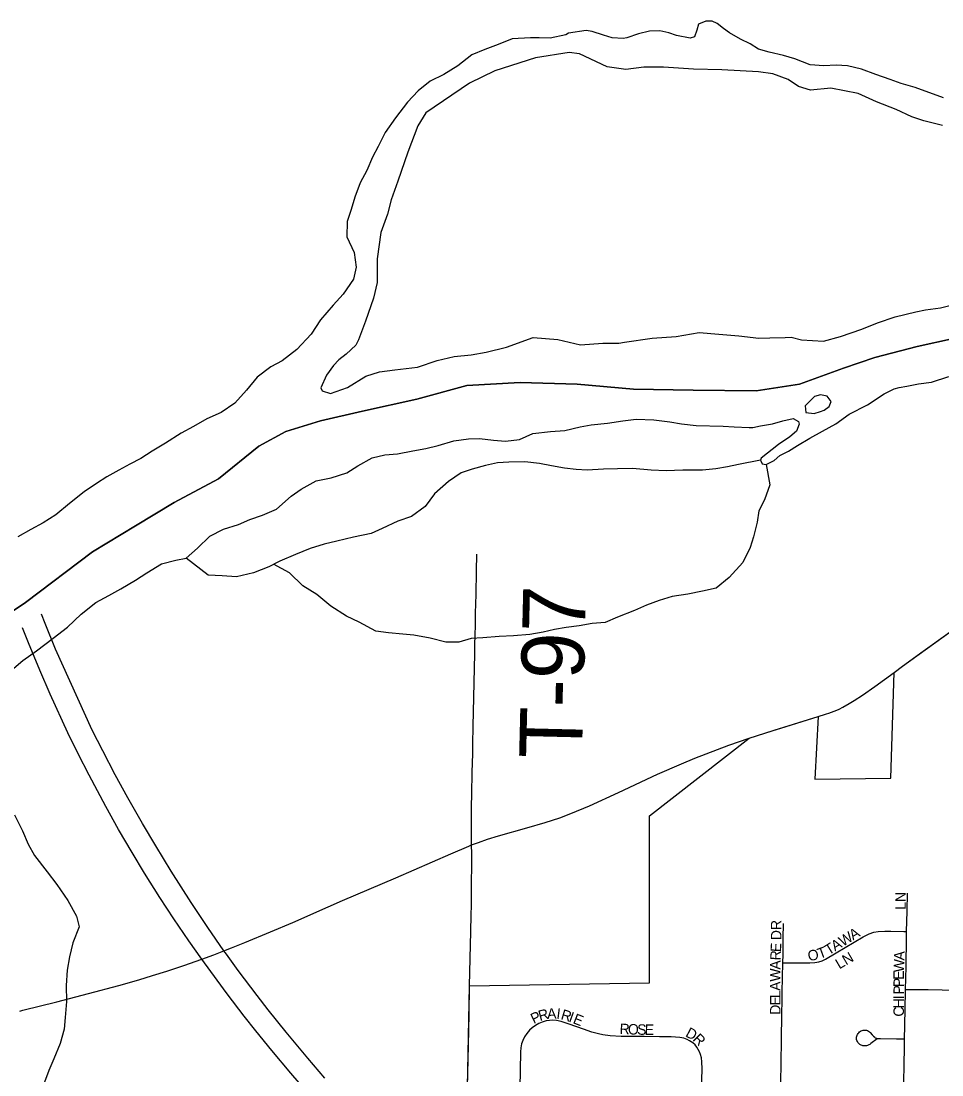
# Model space of a CAD drawing. Extents: x 1443599 to 1910620, y 1028088 to 1361369.
# Drawn here: x 1644492 to 1648890, y 1291584 to 1296618 of the extents above; entities that cross this region are included whole.
import ezdxf

# ---------------------------------------------------------------- set-up
doc = ezdxf.new("R2010")
doc.units = 0
for name, color, linetype in [('GM_X_Adjacent_County', 7, 'Continuous'), ('GM_X_City_Street', 7, 'Continuous'), ('GM_X_City_Street_Text', 7, 'Continuous'), ('GM_X_Corporation', 7, 'Continuous'), ('GM_X_County', 7, 'Continuous'), ('GM_X_Interstate_Route', 7, 'Continuous'), ('GM_X_Major_River', 7, 'Continuous'), ('GM_X_Minor_River', 7, 'Continuous'), ('GM_X_State_Route', 7, 'Continuous'), ('GM_X_Township', 7, 'Continuous'), ('GM_X_Township_Road', 7, 'Continuous'), ('GM_X_Township_Road_Text', 7, 'Continuous')]:
    doc.layers.add(name, color=color, linetype=linetype)

msp = doc.modelspace()

# ---------------------------------------------------------------- linework, layer by layer
at = {"layer": 'GM_X_Adjacent_County'}
msp.add_lwpolyline([(1648945.7, 1295102), (1648771.3, 1295063.8), (1648568.7, 1295011.9), (1648420.1, 1294959.4), (1648209.3, 1294883.5), (1648002.9, 1294851.7), (1647701, 1294855.1), (1647417, 1294860.3), (1647147.3, 1294883.4), (1646875.5, 1294892.5), (1646621.3, 1294877.3), (1646382.6, 1294811.8), (1646121.9, 1294754.5), (1645921.4, 1294708.6), (1645756.9, 1294658.3), (1645628.1, 1294587.5), (1645434.3, 1294431.1), (1645223, 1294319.1), (1645037.8, 1294206.8), (1644832.4, 1294082.7), (1644513.2, 1293840.9), (1644185.2, 1293622.4)], dxfattribs=at)
at = {"layer": 'GM_X_City_Street'}
for points in [[(1648721.2, 1292270), (1648723.6, 1292366.3), (1648725.5, 1292452.3)], [(1648130, 1292120.2), (1648130.7, 1292160.3), (1648131.6, 1292235.7), (1648132.7, 1292307.9)], [(1648130, 1292120.2), (1648150.1, 1292120.1), (1648217, 1292119.4), (1648258.7, 1292120.1), (1648282.1, 1292121.5), (1648302.1, 1292124.9), (1648318.4, 1292130.1), (1648333.7, 1292137.2), (1648384.8, 1292167.6), (1648514, 1292244.5), (1648542.7, 1292258.5), (1648563.7, 1292265.5), (1648584.7, 1292269.4), (1648616.6, 1292271.3), (1648645.3, 1292270.7), (1648708.3, 1292270.1), (1648721.2, 1292270)], [(1648715.6, 1291992.1), (1648718.7, 1292101.2), (1648720.5, 1292238.9), (1648721.2, 1292270)], [(1648117.2, 1291338.2), (1648117.9, 1291424.6), (1648119.7, 1291543.9), (1648123.7, 1291747.2), (1648124.1, 1291789.8), (1648125.1, 1291835.7), (1648127.4, 1291980), (1648130, 1292120.2)], [(1648711.4, 1291756.9), (1648712.7, 1291819), (1648715.5, 1291986.5), (1648715.6, 1291992.1)], [(1648715.6, 1291992.1), (1648750.9, 1291992), (1648823.2, 1291991.8), (1648957.7, 1291989.5), (1649079.1, 1291988), (1649103.2, 1291987.8)], [(1647742, 1291509.2), (1647744.1, 1291614.2), (1647743.2, 1291647), (1647740.7, 1291666.6), (1647737.2, 1291682.6), (1647732.6, 1291694.9), (1647726.1, 1291706.3), (1647719.3, 1291716.7), (1647710.5, 1291727.7), (1647699.5, 1291738), (1647684.7, 1291748), (1647673.2, 1291754.3), (1647657.6, 1291759.5), (1647638.3, 1291763.5), (1647596.2, 1291765.8), (1647541.3, 1291766.5), (1647467.2, 1291767.2), (1647358.1, 1291768.6), (1647304.6, 1291771.5), (1647270.1, 1291776.6), (1647248.9, 1291780.3), (1647218.1, 1291789), (1647177.8, 1291802.9), (1647109.6, 1291827.1), (1647070.8, 1291840.1), (1647048.2, 1291844.5), (1647031.9, 1291845.9), (1647015.5, 1291845.1), (1646999.4, 1291842.3), (1646980.5, 1291836.8), (1646965.3, 1291830.5), (1646948.1, 1291820.9), (1646932.2, 1291809.3), (1646920.3, 1291798), (1646907.6, 1291782.9), (1646896.8, 1291766.4), (1646888.1, 1291748.8), (1646882.6, 1291733.4), (1646878.2, 1291714.2), (1646876.3, 1291694.6), (1646873.2, 1291521.1)], [(1648580.1, 1291756.6), (1648550.6, 1291733.9), (1648545.4, 1291730.3), (1648540.4, 1291727.4), (1648534.1, 1291724.8), (1648528.7, 1291723.2), (1648521.9, 1291722.6), (1648512.2, 1291723.6), (1648508.1, 1291724.7), (1648503.3, 1291726.6), (1648498.4, 1291729.7), (1648494.9, 1291732.5), (1648491.8, 1291735.4), (1648488.3, 1291739.7), (1648485.8, 1291743.8), (1648483.8, 1291748.4), (1648482.4, 1291753.2), (1648482, 1291757.9), (1648482.3, 1291764.4), (1648483.2, 1291769.4), (1648485, 1291773.9), (1648486.9, 1291777.7), (1648489.7, 1291782.4), (1648492.3, 1291786.1), (1648496.4, 1291789.6), (1648500.2, 1291792.6), (1648504.5, 1291795.1), (1648509.3, 1291797.1), (1648513.7, 1291798.3), (1648520.2, 1291798.9), (1648525, 1291798.6), (1648529.8, 1291797.4), (1648534.9, 1291795.8), (1648538.8, 1291793.6), (1648543, 1291790.8), (1648546.7, 1291787.8), (1648557.1, 1291775.7), (1648562.3, 1291770), (1648568.6, 1291764.2), (1648571.2, 1291762.1), (1648574.7, 1291760.6), (1648577.6, 1291759.7), (1648580.9, 1291758.9), (1648588.4, 1291757.9), (1648597.1, 1291758), (1648672.3, 1291757.3), (1648711.4, 1291756.9)], [(1648627.4, 1291237.2), (1648643.1, 1291260.3), (1648685.4, 1291322.6), (1648692.9, 1291336.6), (1648698.3, 1291351.3), (1648702.5, 1291369.8), (1648704.7, 1291392.1), (1648706.2, 1291435.1), (1648708.1, 1291549.9), (1648709.3, 1291632.8), (1648710.5, 1291717.2), (1648711.4, 1291756.9)]]:
    msp.add_lwpolyline(points, dxfattribs=at)
at = {"layer": 'GM_X_Corporation'}
for points in [[(1648945.7, 1295102), (1648771.3, 1295063.8), (1648568.7, 1295011.9), (1648420.1, 1294959.4), (1648209.3, 1294883.5), (1648002.9, 1294851.7), (1647701, 1294855.1), (1647417, 1294860.3), (1647147.3, 1294883.4), (1646875.5, 1294892.5), (1646621.3, 1294877.3), (1646382.6, 1294811.8), (1646121.9, 1294754.5), (1645921.4, 1294708.6), (1645756.9, 1294658.3), (1645628.1, 1294587.5), (1645434.3, 1294431.1), (1645223, 1294319.1), (1645037.8, 1294206.8), (1644832.4, 1294082.7), (1644503.5, 1293833.6), (1644170.8, 1293613.1)], [(1646624.3, 1291525.8), (1646633.9, 1292010.2), (1647493.7, 1292023.8), (1647493.7, 1292822), (1647969.3, 1293192.4), (1648078.7, 1293227.6), (1648145.7, 1293248.5), (1648298.6, 1293295.9), (1648282.1, 1292996.8), (1648645.3, 1293002.2), (1648661.3, 1293507), (1648700.6, 1293536.7), (1648889.6, 1293672.1), (1649057.2, 1293793.6)]]:
    msp.add_lwpolyline(points, dxfattribs=at)
at = {"layer": 'GM_X_County'}
msp.add_lwpolyline([(1644185.2, 1293622.4), (1644513.2, 1293840.9), (1644832.4, 1294082.7), (1645037.8, 1294206.8), (1645223, 1294319.1), (1645434.3, 1294431.1), (1645628.1, 1294587.5), (1645756.9, 1294658.3), (1645921.4, 1294708.6), (1646121.9, 1294754.5), (1646382.6, 1294811.8), (1646621.3, 1294877.3), (1646875.5, 1294892.5), (1647147.3, 1294883.4), (1647417, 1294860.3), (1647701, 1294855.1), (1648002.9, 1294851.7), (1648209.3, 1294883.5), (1648420.1, 1294959.4), (1648568.7, 1295011.9), (1648771.3, 1295063.8), (1648945.7, 1295102)], dxfattribs=at)
at = {"layer": 'GM_X_Interstate_Route'}
for points in [[(1645472.5, 1292160.8), (1645460.7, 1292177.3), (1645384.2, 1292287.9), (1645304.5, 1292408.5), (1645209, 1292558.1), (1645134.8, 1292678.3), (1645071.2, 1292785.7), (1645001.1, 1292908.4), (1644941.4, 1293018.1), (1644882.2, 1293131.7), (1644831.8, 1293231.4), (1644656.6, 1293618.5), (1644606.8, 1293740.2), (1644589.2, 1293785.3), (1644589, 1293785.8)], [(1645870.1, 1291489.4), (1645779.6, 1291593.3), (1645688.9, 1291701.3), (1645612.4, 1291795.5), (1645557.8, 1291865.2), (1645476.7, 1291972.4), (1645367.6, 1292120.3), (1645355, 1292137.9), (1645293.3, 1292224.4), (1645221.1, 1292330), (1645154.6, 1292431.5), (1645081.2, 1292548), (1645021.7, 1292646.3), (1644957.5, 1292756.9), (1644897.1, 1292865.9), (1644817.1, 1293016.6), (1644764.5, 1293118.6), (1644715.8, 1293218.9), (1644630.9, 1293403.7), (1644581, 1293517.9), (1644526.7, 1293648.1), (1644498.4, 1293719.6), (1644498, 1293720.6)], [(1645942.3, 1291569.6), (1645860.7, 1291664.1), (1645757.9, 1291788), (1645671.6, 1291895.8), (1645619.1, 1291963.1), (1645528.1, 1292083.8), (1645472.5, 1292160.8)]]:
    msp.add_lwpolyline(points, dxfattribs=at)
at = {"layer": 'GM_X_Major_River'}
for p, q in [((1647271, 1295079.1), (1647347.2, 1295080.2)), ((1648309.9, 1294752.5), (1648328, 1294760.1))]:
    msp.add_line(p, q, dxfattribs=at)
for points in [[(1648013.5, 1296483.5), (1647973.1, 1296508.9), (1647927.7, 1296532.1), (1647874.4, 1296561.3), (1647846.9, 1296582), (1647815.6, 1296606.8), (1647791.8, 1296617.4), (1647761.9, 1296618.1), (1647727.6, 1296602.8), (1647719, 1296574.9), (1647708.3, 1296543), (1647686.8, 1296536), (1647622.6, 1296549), (1647584.9, 1296561.9), (1647543.2, 1296570.9), (1647493.3, 1296570), (1647441.1, 1296557.1), (1647384.8, 1296538.3), (1647366.7, 1296534.7), (1647314.9, 1296537.9), (1647273.2, 1296550.9), (1647219.7, 1296568.2), (1647189.9, 1296572.8), (1647105.7, 1296560.7), (1647093.6, 1296553), (1647019.3, 1296536.6), (1646965.4, 1296537.8), (1646925.5, 1296538.7)], [(1646925.5, 1296538.7), (1646837.5, 1296532.7), (1646771.1, 1296506.1), (1646706.6, 1296481.5), (1646644.2, 1296456.9), (1646577.1, 1296404.2), (1646510.3, 1296363.6), (1646445.7, 1296331), (1646388.8, 1296284.1), (1646337.7, 1296231.1), (1646280.1, 1296156.2), (1646230.8, 1296086.6), (1646197.2, 1296019.7), (1646170.1, 1295968.2), (1646142.7, 1295904.6), (1646111.4, 1295845.1), (1646085.9, 1295777.5), (1646068.6, 1295717.7), (1646049.4, 1295661.1), (1646048.4, 1295587.6), (1646082, 1295512.8), (1646092.4, 1295442.4), (1646079.1, 1295384.5), (1646029.6, 1295313.4), (1645982.5, 1295260.4), (1645921.1, 1295191.6), (1645877.6, 1295122.3), (1645808.1, 1295049.7), (1645739, 1294995.1), (1645684.4, 1294966.2), (1645619.5, 1294917.6), (1645568.1, 1294854.6), (1645512.9, 1294793.6), (1645448, 1294749), (1645379.4, 1294718.4), (1645314.7, 1294681.8), (1645256.1, 1294649), (1645181.2, 1294602.6), (1645118.4, 1294563.9), (1645063.7, 1294529), (1645011.2, 1294502.1), (1644958.6, 1294473.2), (1644902, 1294440.4), (1644851.4, 1294409.5), (1644792.6, 1294368.7), (1644723.5, 1294314.1), (1644658.4, 1294259.4), (1644597.6, 1294220.7), (1644539, 1294189.9), (1644476.3, 1294155.2)], [(1648897.8, 1296251.3), (1648761.1, 1296300.5), (1648695.7, 1296320.1), (1648642.2, 1296339.3), (1648574.8, 1296362.9), (1648505.5, 1296388.6), (1648438, 1296404.1), (1648384.1, 1296407.3), (1648326.2, 1296404.6), (1648260.7, 1296408.6), (1648187.2, 1296437.9), (1648133.6, 1296453.1), (1648064, 1296468.8), (1648013.5, 1296483.5)], [(1648892.8, 1296119), (1648803.5, 1296141.1), (1648746, 1296160.4), (1648670.9, 1296196.2), (1648577.9, 1296232.5), (1648488.9, 1296272.6), (1648359.7, 1296297.6), (1648261.7, 1296287.8), (1648204.2, 1296305.1), (1648155, 1296338.3), (1648081.7, 1296366.1), (1648014.1, 1296375.6), (1647838.6, 1296385.6), (1647702.9, 1296388.7), (1647559.3, 1296398), (1647465.5, 1296398.1), (1647379.4, 1296386), (1647290.5, 1296398.9), (1647158.2, 1296462.1), (1647109.7, 1296468.4), (1646949.3, 1296441.9), (1646754.3, 1296380.1), (1646633.2, 1296320.7), (1646424.3, 1296179), (1646387, 1296117.7), (1646338.3, 1295992.4), (1646291.3, 1295853.1), (1646259.3, 1295763.5), (1646241.8, 1295695.7), (1646209.9, 1295608.2), (1646193.1, 1295482.2)], [(1646193.1, 1295482.2), (1646192.6, 1295369.9), (1646175, 1295294.1), (1646136.6, 1295184.6), (1646102.6, 1295095.2), (1646090.1, 1295069.4), (1646045.2, 1295026.3), (1646008.7, 1295000.6), (1645984.1, 1294973.5), (1645951.1, 1294926.1), (1645923.8, 1294866.5), (1645929.5, 1294852.4), (1645969.1, 1294839.4), (1646051.6, 1294867.7), (1646138.7, 1294921.8), (1646204.3, 1294943.2), (1646277.1, 1294952.8), (1646385.2, 1294964.4), (1646479.8, 1294996.3), (1646560.1, 1295016.6), (1646641.3, 1295023.9), (1646712.3, 1295037.2), (1646810.7, 1295061), (1646937.5, 1295106.3), (1647055.1, 1295097.6), (1647164.3, 1295071.1), (1647271, 1295079.1)], [(1647347.2, 1295080.2), (1647374.2, 1295084.3), (1647506.4, 1295103.4), (1647620.4, 1295110.8), (1647730.7, 1295130.4), (1647824.3, 1295122.3), (1647920, 1295114.1), (1648015.6, 1295103.9), (1648067.5, 1295104.7), (1648141.5, 1295107), (1648169.4, 1295108.4), (1648219.1, 1295095.2), (1648324.7, 1295088.8), (1648405.1, 1295111.1), (1648507.7, 1295146.9), (1648582.3, 1295177.3), (1648666.8, 1295205.4), (1648765.1, 1295229.3), (1648811.3, 1295238.3), (1648883.4, 1295248.7), (1648983.8, 1295274.5)], [(1648722, 1294874.8), (1648778.1, 1294885.4), (1648840.2, 1294894), (1648922.7, 1294920)], [(1647986.9, 1294677.2), (1648022.8, 1294685.3), (1648080.9, 1294693.9), (1648129.2, 1294708.8), (1648179.3, 1294719.6), (1648204.9, 1294704.9), (1648208.6, 1294692.8), (1648195.8, 1294659), (1648163.2, 1294631.7), (1648108.4, 1294595), (1648027.1, 1294530.8), (1648022.8, 1294520.9), (1648030.4, 1294502.6), (1648050.3, 1294500.1), (1648088.6, 1294519.2), (1648115.2, 1294542.7), (1648157.6, 1294563.7), (1648200.2, 1294590.7), (1648258.9, 1294625.4), (1648319.6, 1294660), (1648382.3, 1294694.6), (1648447.3, 1294741.1), (1648534.2, 1294785.1), (1648613.3, 1294837.3), (1648661.8, 1294862.2), (1648685.7, 1294868), (1648722, 1294874.8)], [(1648328, 1294760.1), (1648350.4, 1294777.6), (1648360.9, 1294801.4), (1648341.6, 1294825.9), (1648309.8, 1294832.7), (1648281.7, 1294825.4), (1648236.7, 1294780.4), (1648239.9, 1294748.2), (1648279.7, 1294743.2), (1648309.9, 1294752.5)], [(1646682, 1294623.8), (1646747.7, 1294616.2), (1646805.4, 1294610.8), (1646871.5, 1294619.2), (1646936.1, 1294647.7), (1647020.1, 1294657.7), (1647088.1, 1294662), (1647162.4, 1294680.2), (1647214.5, 1294689), (1647292.6, 1294697.1), (1647365.9, 1294708.9), (1647428.7, 1294715.9), (1647514.5, 1294713.8), (1647590.1, 1294703.9), (1647645.8, 1294694.5), (1647715.5, 1294686.8), (1647845.1, 1294683.6), (1647896.9, 1294680.4), (1647968.7, 1294676.6), (1647986.9, 1294677.2)], [(1644445.7, 1293517.3), (1644500.7, 1293564.1), (1644565.7, 1293610.6), (1644645, 1293670.9), (1644714.1, 1293723.3), (1644779.5, 1293785.9), (1644848.7, 1293840.3), (1644911.4, 1293874.9), (1644968, 1293905.6), (1645038.9, 1293948), (1645091.7, 1293982.8), (1645162.6, 1294025.2), (1645230.9, 1294043.6), (1645281, 1294052.4), (1645334.1, 1294101.2), (1645393.3, 1294157.9), (1645458, 1294190.4), (1645530.4, 1294212.8), (1645584.9, 1294237.5), (1645645.2, 1294258.1), (1645711.8, 1294286.5), (1645781.2, 1294349), (1645829.8, 1294381.7), (1645900.7, 1294422.3), (1645972.9, 1294436.6), (1646047.3, 1294460.8), (1646100, 1294493.6), (1646168.8, 1294532.1), (1646229, 1294546.6), (1646289, 1294551.2), (1646363.2, 1294565.4), (1646425.4, 1294575.9), (1646483.6, 1294590.6), (1646558, 1294612.8), (1646628.1, 1294623.1), (1646682, 1294623.8)]]:
    msp.add_lwpolyline(points, dxfattribs=at)
at = {"layer": 'GM_X_Minor_River'}
for points in [[(1648022.8, 1294520.9), (1647917.9, 1294499.4), (1647865.8, 1294488.3), (1647809.8, 1294479.3), (1647745.8, 1294472.5), (1647652, 1294472.2), (1647572.1, 1294469.7), (1647500.3, 1294473.1), (1647412.7, 1294480.7), (1647340.8, 1294480.1), (1647272.9, 1294477.3), (1647195, 1294472.8), (1647143.2, 1294475.7), (1647087.5, 1294482.8), (1647025.8, 1294494), (1646968.2, 1294505.1), (1646898.4, 1294512.4), (1646820.6, 1294511.8), (1646766.7, 1294508.8), (1646710.6, 1294495.8), (1646646.3, 1294477), (1646594.2, 1294459.9), (1646533.5, 1294418.9), (1646466.6, 1294360), (1646421.5, 1294298.7), (1646356.8, 1294251.8), (1646290.5, 1294229), (1646216, 1294194.3), (1646163.7, 1294171.2), (1646079.6, 1294152.7), (1645999.4, 1294134.2), (1645939.3, 1294119.3), (1645873, 1294098.4), (1645802.6, 1294069.7), (1645728.2, 1294039), (1645675.8, 1294011.9), (1645601.5, 1293983.2), (1645521.3, 1293962.7), (1645451.5, 1293968), (1645385.7, 1293971.2), (1645281, 1294052.4)], [(1648050.3, 1294500.1), (1648067.7, 1294402.3), (1648042.5, 1294330.6), (1648015.6, 1294279), (1648006.6, 1294225.1), (1647989.3, 1294155.2), (1647974.4, 1294103.4), (1647939.1, 1294031.8), (1647873.9, 1293960.9), (1647811.1, 1293909.9), (1647747, 1293895.1), (1647676.8, 1293880.3), (1647600.8, 1293869.7), (1647538.6, 1293850.8), (1647478.3, 1293827.9), (1647422, 1293802.9), (1647339.6, 1293770.4), (1647281.2, 1293745.4), (1647219.3, 1293740.5), (1647157.2, 1293729.7), (1647095.2, 1293720.8), (1647039.1, 1293711.8), (1646985, 1293698.8), (1646921, 1293687.9), (1646843, 1293681.4), (1646775.1, 1293678.6), (1646697.2, 1293672.1), (1646641.2, 1293669.1), (1646583, 1293652.1), (1646521.2, 1293651.3), (1646445.7, 1293670.8), (1646368.1, 1293684.2), (1646314.3, 1293689.2), (1646246.6, 1293696.5), (1646186.9, 1293703.7), (1646105.9, 1293747.3), (1646046.6, 1293776.4), (1645971.6, 1293823.9), (1645904.8, 1293879.3), (1645837.8, 1293920.7), (1645773.1, 1293982), (1645698.1, 1294023.4)], [(1644460.9, 1292827.1), (1644499, 1292750), (1644525.4, 1292687.1), (1644556, 1292632.2), (1644616, 1292554.6), (1644662.4, 1292493.3), (1644714.5, 1292417.8), (1644756.5, 1292342.6), (1644769.3, 1292292.1), (1644739.5, 1292214.7), (1644723.9, 1292148.9), (1644712.4, 1292085), (1644706.6, 1292010.9), (1644708.7, 1291934.7), (1644702.9, 1291858.6), (1644697.5, 1291802.6), (1644677.9, 1291734.9), (1644648.2, 1291661.4), (1644624.9, 1291605.8), (1644599.3, 1291536.3)]]:
    msp.add_lwpolyline(points, dxfattribs=at)
at = {"layer": 'GM_X_State_Route'}
for points in [[(1648788.8, 1293599.8), (1649058, 1293792.9), (1649083.8, 1293811.4), (1649170.8, 1293873.8), (1649251.5, 1293931.4), (1649316.6, 1293974.5)], [(1648661.3, 1293507), (1648700.6, 1293536.7), (1648735.8, 1293561.8), (1648788.8, 1293599.8)], [(1648353.8, 1293314), (1648357.8, 1293315.3), (1648380.4, 1293323.9), (1648399.3, 1293332), (1648416.5, 1293340.6), (1648447.2, 1293357.8), (1648471.2, 1293373.1), (1648509.9, 1293398.4), (1648569, 1293440.3), (1648661.3, 1293507)], [(1647969.3, 1293192.4), (1648088.2, 1293230.7), (1648298.6, 1293295.9), (1648334.4, 1293307.4), (1648353.8, 1293314)], [(1646643.8, 1292682.8), (1646675.7, 1292695.1), (1646718.8, 1292710.1), (1646771.5, 1292725.8), (1646907.6, 1292764.6), (1646994.8, 1292789.4), (1647064.2, 1292812.6), (1647117.5, 1292833.6), (1647206.8, 1292870.2), (1647345.1, 1292932.7), (1647531.6, 1293020.4), (1647645.6, 1293070.7), (1647709.2, 1293097.1), (1647871.4, 1293159), (1647969.3, 1293192.4)], [(1646027.5, 1292417.2), (1646282.3, 1292525.9), (1646544.9, 1292640.1), (1646629.9, 1292677.3), (1646643.8, 1292682.8)], [(1645274.5, 1292109.2), (1645295.5, 1292116.4), (1645355, 1292137.9), (1645411.7, 1292158.4), (1645460.7, 1292177.3), (1645496.8, 1292191.3), (1645560.8, 1292217.2), (1645682.4, 1292267.3), (1645790.5, 1292312), (1645959.1, 1292388), (1646027.5, 1292417.2)], [(1644485.8, 1291889), (1644500.4, 1291892.9), (1644662.6, 1291934), (1644813.3, 1291973), (1644958.6, 1292012.3), (1645053.9, 1292038.8), (1645119, 1292058.7), (1645188.4, 1292079.7), (1645274.5, 1292109.2)]]:
    msp.add_lwpolyline(points, dxfattribs=at)
at = {"layer": 'GM_X_Township'}
msp.add_lwpolyline([(1644185.2, 1293622.4), (1644513.2, 1293840.9), (1644832.4, 1294082.7), (1645037.8, 1294206.8), (1645223, 1294319.1), (1645434.3, 1294431.1), (1645628.1, 1294587.5), (1645756.9, 1294658.3), (1645921.4, 1294708.6), (1646121.9, 1294754.5), (1646382.6, 1294811.8), (1646621.3, 1294877.3), (1646875.5, 1294892.5), (1647147.3, 1294883.4), (1647417, 1294860.3), (1647701, 1294855.1), (1648002.9, 1294851.7), (1648209.3, 1294883.5), (1648420.1, 1294959.4), (1648568.7, 1295011.9), (1648771.3, 1295063.8), (1648945.7, 1295102)], dxfattribs=at)
at = {"layer": 'GM_X_Township_Road'}
for points in [[(1646643.8, 1292682.8), (1646643.3, 1292718.2), (1646643.3, 1292746.4), (1646643.3, 1292783.8), (1646643.3, 1292826), (1646643.2, 1292865.4), (1646644.1, 1292926.3), (1646646, 1293029.4), (1646647.8, 1293075.3), (1646648.7, 1293117.5), (1646649.2, 1293164.3), (1646650.8, 1293249.6), (1646653.9, 1293387.4), (1646657.2, 1293528.5), (1646658.8, 1293594.1), (1646659.7, 1293636.7), (1646660.3, 1293685.8), (1646661.6, 1293731.6), (1646661.8, 1293741.4), (1646662.9, 1293790.5), (1646664.6, 1293879.1), (1646667.6, 1293990.6), (1646668.7, 1294072.5)], [(1646633.9, 1292010.2), (1646636, 1292140.9), (1646640.1, 1292270.2), (1646642.2, 1292348.2), (1646642.9, 1292396), (1646642.3, 1292464), (1646643.6, 1292514.1), (1646644.3, 1292572.1), (1646644.3, 1292640.5), (1646643.8, 1292682.8)], [(1646624.3, 1291525.8), (1646625.7, 1291590.6), (1646628.4, 1291725.5), (1646631.2, 1291874.5), (1646633.9, 1292010.2)]]:
    msp.add_lwpolyline(points, dxfattribs=at)

# ---------------------------------------------------------------- texts
at = {"layer": 'GM_X_City_Street_Text'}
for s, rotation, p in [('LN', 90, (1648717, 1292373.2)), ('DR', 90, (1648123.1, 1292228)), ('W', 31.4049, (1648416.3, 1292196.3)), ('A', 31.3975, (1648465.1, 1292226.1)), ('E', 87.2672, (1648120.9, 1292170.1)), ('T', 20.1002, (1648305.9, 1292138)), ('T', 31.7718, (1648348.9, 1292154.9)), ('A', 31.4099, (1648378.8, 1292173.4)), ('R', 87.6191, (1648119.3, 1292130.6)), ('O', 10.3498, (1648253.6, 1292127.6)), ('LN', 30.4678, (1648399.6, 1292088)), ('A', 86.6759, (1648710, 1292130.4)), ('A', 89.2786, (1648118.7, 1292087)), ('W', 88.2847, (1648708.3, 1292073.6)), ('W', 89.9832, (1648118.7, 1292030)), ('E', 89.9707, (1648708.3, 1292038.8)), ('P', 89.9707, (1648708.3, 1292003.6)), ('A', 89.9812, (1648118.7, 1291986)), ('P', 89.9727, (1648708.3, 1291968.4)), ('L', 89.9727, (1648118.7, 1291950.8)), ('E', 89.9821, (1648118.7, 1291915.6)), ('I', 89.985, (1648708.3, 1291946.4)), ('H', 89.9703, (1648708.3, 1291902.4)), ('R', 14.908, (1646969.5, 1291841.4)), ('A', 2.8864, (1647005, 1291851.1)), ('I', 352.8587, (1647046.7, 1291853.4)), ('R', 343.3775, (1647066.4, 1291851.2)), ('D', 89.9781, (1648118.6, 1291871.6)), ('C', 89.9757, (1648708.2, 1291862.8)), ('P', 25.441, (1646940, 1291827.1)), ('I', 339.9609, (1647103.6, 1291840.1)), ('E', 338.4624, (1647123.9, 1291832.7)), ('R', 357.887, (1647349.6, 1291779.8)), ('O', 357.8797, (1647389.2, 1291778.3)), ('S', 358.3368, (1647433.6, 1291776.7)), ('E', 359.6058, (1647470, 1291775.6)), ('D', 332.0664, (1647661.2, 1291770.1)), ('R', 315.4122, (1647696.9, 1291751.8))]:
    msp.add_text(s, height=50, rotation=rotation, dxfattribs=at).set_placement(p)
at = {"layer": 'GM_X_Township_Road_Text'}
msp.add_text('T-97', height=300, rotation=88.6024, dxfattribs=at).set_placement((1647170.2, 1293092.5))

doc.saveas('drawing.dxf')
